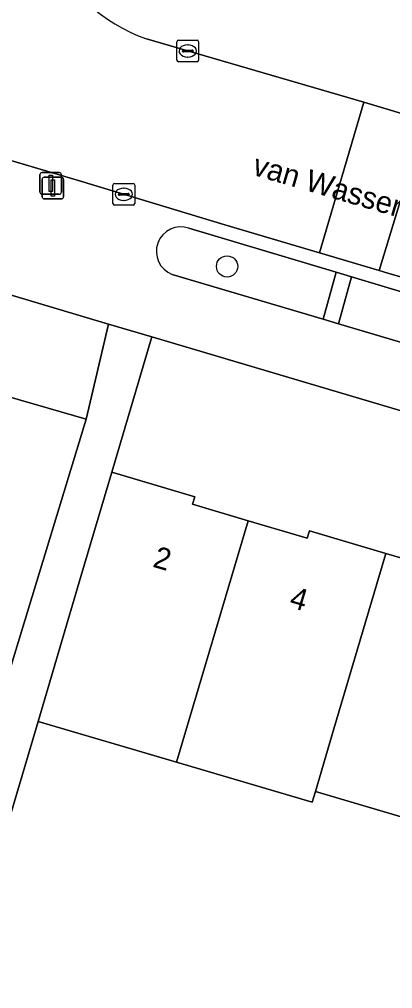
# Model space of a CAD drawing. Extents: x 161771 to 163125, y 382475 to 383179.
# Drawn here: x 162448.94 to 162466.13, y 382587.11 to 382631.78 of the extents above; entities that cross this region are included whole.
import ezdxf

# ---------------------------------------------------------------- set-up
doc = ezdxf.new("R2010")
doc.units = 0
for name, color, linetype in [('IMGEO_Boom', 7, 'Continuous'), ('IMGEO_Erf', 7, 'Continuous'), ('IMGEO_Groenvoorziening', 7, 'Continuous'), ('IMGEO_Haag', 7, 'Continuous'), ('IMGEO_Kolk', 7, 'Continuous'), ('IMGEO_Lichtmast', 7, 'Continuous'), ('IMGEO_Openbare_ruimte_label', 7, 'Continuous'), ('IMGEO_Pand', 7, 'Continuous'), ('IMGEO_Pand_nummerreeks', 7, 'Continuous'), ('IMGEO_Rijbaan_lokaal_open', 7, 'Continuous'), ('IMGEO_Voetpad_open', 7, 'Continuous')]:
    doc.layers.add(name, color=color, linetype=linetype)

msp = doc.modelspace()

# ---------------------------------------------------------------- linework, layer by layer
at = {"layer": 'IMGEO_Boom'}
msp.add_circle((162458.509, 382620.396), 0.489, dxfattribs=at)
at = {"layer": 'IMGEO_Erf'}
for points in [[(162445.894, 382607.622), (162442.329, 382608.652), (162442.165, 382608.699), (162442.874, 382611.156), (162442.673, 382611.214), (162442.95, 382612.174), (162442.218, 382612.936), (162443.974, 382615.29), (162444.1, 382615.253), (162444.205, 382615.616), (162452.021, 382613.36), (162453.051, 382617.743), (162445.062, 382620.114)], [(162500, 382603.809), (162455.048, 382617.15), (162453.196, 382610.909), (162457.021, 382609.78), (162456.918, 382609.434), (162459.476, 382608.679), (162462.201, 382607.875), (162462.3, 382608.211), (162465.825, 382607.171), (162469.293, 382606.148)], [(162468.814, 382594.358), (162462.574, 382596.199), (162462.426, 382595.699), (162456.177, 382597.543), (162449.807, 382599.423), (162445, 382583.251)]]:
    msp.add_lwpolyline(points, dxfattribs=at)
at = {"layer": 'IMGEO_Groenvoorziening'}
msp.add_lwpolyline([(162455.983, 382620.031), (162462.929, 382617.97), (162463.538, 382620.125), (162456.755, 382622.162)], dxfattribs=at)
msp.add_lwpolyline([(162463.638, 382617.759), (162473.691, 382614.776), (162474.08, 382615.166), (162474.502, 382616.576), (162474.273, 382616.902), (162464.247, 382619.912)], close=True, dxfattribs=at)
msp.add_arc((162456.386, 382621.09), 1.133, 70.9893, 249.1827, dxfattribs=at)
at = {"layer": 'IMGEO_Haag'}
msp.add_lwpolyline([(162455.983, 382620.031), (162462.929, 382617.97), (162463.538, 382620.125), (162456.755, 382622.162)], dxfattribs=at)
msp.add_lwpolyline([(162463.638, 382617.759), (162473.691, 382614.776), (162474.08, 382615.166), (162474.502, 382616.576), (162474.273, 382616.902), (162464.247, 382619.912)], close=True, dxfattribs=at)
msp.add_arc((162456.386, 382621.09), 1.133, 70.9893, 249.1827, dxfattribs=at)
at = {"layer": 'IMGEO_Kolk'}
for p, q in [((162456.197, 382629.902), (162456.197, 382630.754)), ((162456.272, 382630.828), (162457.124, 382630.828)), ((162456.685, 382630.608), (162456.71, 382630.608)), ((162457.198, 382630.754), (162457.198, 382629.902)), ((162456.456, 382630.322), (162456.456, 382630.334)), ((162456.894, 382630.285), (162456.496, 382630.285)), ((162456.499, 382630.371), (162456.897, 382630.371)), ((162456.94, 382630.334), (162456.94, 382630.322)), ((162457.124, 382629.828), (162456.272, 382629.828)), ((162456.708, 382630.048), (162456.683, 382630.048)), ((162453.252, 382623.296), (162453.252, 382624.148)), ((162453.327, 382624.222), (162454.179, 382624.222)), ((162453.74, 382624.002), (162453.765, 382624.002)), ((162454.253, 382624.148), (162454.253, 382623.296)), ((162453.511, 382623.716), (162453.511, 382623.728)), ((162453.949, 382623.679), (162453.551, 382623.679)), ((162453.554, 382623.765), (162453.952, 382623.765)), ((162453.995, 382623.728), (162453.995, 382623.716)), ((162454.179, 382623.222), (162453.327, 382623.222)), ((162453.763, 382623.442), (162453.738, 382623.442))]:
    msp.add_line(p, q, dxfattribs=at)
for points in [[(162456.197, 382629.902), (162456.197, 382630.754)], [(162456.272, 382630.828), (162457.124, 382630.828)], [(162457.198, 382630.754), (162457.198, 382629.902)], [(162457.124, 382629.828), (162456.272, 382629.828)], [(162453.252, 382623.296), (162453.252, 382624.148)], [(162453.327, 382624.222), (162454.179, 382624.222)], [(162454.253, 382624.148), (162454.253, 382623.296)], [(162454.179, 382623.222), (162453.327, 382623.222)]]:
    msp.add_lwpolyline(points, dxfattribs=at)
for centre, radius, start, end in [((162456.274, 382630.752), 0.0765, 91.552, 178.448), ((162456.274, 382630.752), 0.0765, 91.552, 178.448), ((162457.122, 382630.752), 0.0765, 1.552, 88.448), ((162457.122, 382630.752), 0.0765, 1.552, 88.448), ((162456.496, 382630.331), 0.0403, 85.8775, 175.7526), ((162456.493, 382630.321), 0.0366, 178.938, 274.7102), ((162456.897, 382630.328), 0.043, 264.8664, 352.4533), ((162456.901, 382630.333), 0.0386, 1.7309, 96.639), ((162456.274, 382629.904), 0.0765, 181.552, 268.448), ((162456.274, 382629.904), 0.0765, 181.552, 268.448), ((162457.122, 382629.904), 0.0765, 271.552, 358.448), ((162457.122, 382629.904), 0.0765, 271.552, 358.448), ((162453.329, 382624.146), 0.0765, 91.552, 178.448), ((162453.329, 382624.146), 0.0765, 91.552, 178.448), ((162454.177, 382624.146), 0.0765, 1.552, 88.448), ((162454.177, 382624.146), 0.0765, 1.552, 88.448), ((162453.551, 382623.725), 0.0403, 85.8775, 175.7526), ((162453.548, 382623.715), 0.0366, 178.938, 274.7102), ((162453.952, 382623.722), 0.043, 264.8664, 352.4533), ((162453.956, 382623.727), 0.0386, 1.7309, 96.639), ((162453.329, 382623.298), 0.0765, 181.552, 268.448), ((162453.329, 382623.298), 0.0765, 181.552, 268.448), ((162454.177, 382623.298), 0.0765, 271.552, 358.448), ((162454.177, 382623.298), 0.0765, 271.552, 358.448)]:
    msp.add_arc(centre, radius, start, end, dxfattribs=at)
for centre, major_axis, ratio, start_param, end_param in [((162456.684, 382630.328), (-0.387, 0.002), 0.722429, 4.712389, 7.853982), ((162456.709, 382630.328), (-0.39, 0.002), 0.717154, 1.570796, 4.712389), ((162453.739, 382623.722), (-0.387, 0.002), 0.722429, 4.712389, 7.853982), ((162453.764, 382623.722), (-0.39, 0.002), 0.717154, 1.570796, 4.712389)]:
    msp.add_ellipse(centre, major_axis=major_axis, ratio=ratio, start_param=start_param, end_param=end_param, dxfattribs=at)
at = {"layer": 'IMGEO_Lichtmast'}
for p, q in [((162449.892, 382623.824), (162449.892, 382624.624)), ((162449.892, 382624.624), (162449.892, 382623.824)), ((162449.987, 382623.611), (162449.987, 382624.411)), ((162449.987, 382624.411), (162449.987, 382623.611)), ((162449.992, 382624.724), (162450.782, 382624.724)), ((162450.782, 382624.724), (162449.992, 382624.724)), ((162450.087, 382624.511), (162450.877, 382624.511)), ((162450.877, 382624.511), (162450.087, 382624.511)), ((162450.882, 382624.624), (162450.882, 382623.824)), ((162450.882, 382623.824), (162450.882, 382624.624)), ((162450.977, 382624.411), (162450.977, 382623.611)), ((162450.977, 382623.611), (162450.977, 382624.411)), ((162450.782, 382623.724), (162449.992, 382623.724)), ((162449.992, 382623.724), (162450.782, 382623.724)), ((162450.877, 382623.511), (162450.087, 382623.511)), ((162450.087, 382623.511), (162450.877, 382623.511))]:
    msp.add_line(p, q, dxfattribs=at)
for points in [[(162450.312, 382624.599), (162450.462, 382624.599), (162450.462, 382623.849), (162450.312, 382623.849), (162450.312, 382624.599)], [(162450.407, 382624.386), (162450.557, 382624.386), (162450.557, 382623.636), (162450.407, 382623.636), (162450.407, 382624.386)]]:
    msp.add_lwpolyline(points, dxfattribs=at)
for centre, start, end in [((162449.992, 382624.624), 90, 180), ((162449.992, 382624.624), 90, 180), ((162450.087, 382624.411), 90, 180), ((162450.087, 382624.411), 90, 180), ((162450.782, 382624.624), 0, 90), ((162450.782, 382624.624), 360, 90), ((162450.877, 382624.411), 0, 90), ((162450.877, 382624.411), 360, 90), ((162449.992, 382623.824), 180, 270), ((162449.992, 382623.824), 180, 270), ((162450.087, 382623.611), 180, 270), ((162450.087, 382623.611), 180, 270), ((162450.782, 382623.824), 270, 0), ((162450.782, 382623.824), 270, 0), ((162450.877, 382623.611), 270, 0), ((162450.877, 382623.611), 270, 0)]:
    msp.add_arc(centre, 0.1, start, end, dxfattribs=at)
at = {"layer": 'IMGEO_Pand'}
for points in [[(162452.021, 382613.36), (162444.205, 382615.616), (162444.1, 382615.253), (162443.974, 382615.29), (162442.218, 382612.936), (162442.95, 382612.174), (162442.673, 382611.214), (162442.874, 382611.156), (162442.165, 382608.699), (162442.329, 382608.652), (162445.894, 382607.622), (162443.617, 382600.546), (162443.874, 382600.471), (162447.736, 382599.329)], [(162459.476, 382608.679), (162456.918, 382609.434), (162457.021, 382609.78), (162453.196, 382610.909), (162451.781, 382606.114), (162450.808, 382602.815), (162449.807, 382599.423), (162456.177, 382597.543)], [(162465.825, 382607.171), (162462.3, 382608.211), (162462.201, 382607.875), (162459.476, 382608.679), (162456.177, 382597.543), (162462.426, 382595.699), (162462.574, 382596.199), (162463.427, 382599.091)], [(162471.95, 382604.943), (162469.179, 382605.761), (162469.293, 382606.148), (162465.825, 382607.171), (162463.427, 382599.091), (162462.574, 382596.199), (162468.814, 382594.358), (162469.667, 382597.249)]]:
    msp.add_lwpolyline(points, close=True, dxfattribs=at)
at = {"layer": 'IMGEO_Rijbaan_lokaal_open'}
for points in [[(162446.117, 382626.008), (162447.558, 382625.578), (162451.712, 382624.338), (162458.398, 382622.32), (162462.766, 382621.026), (162464.806, 382627.963), (162454.793, 382630.882)], [(162500, 382617.448), (162494.86, 382618.975), (162482.134, 382622.815), (162467.619, 382627.127), (162465.52, 382620.21), (162465.918, 382620.092), (162473.151, 382618.001), (162482.258, 382615.302), (162488.259, 382613.491), (162495.213, 382611.406), (162500, 382610.003)]]:
    msp.add_lwpolyline(points, dxfattribs=at)
msp.add_lwpolyline([(162464.806, 382627.963), (162462.766, 382621.026), (162465.52, 382620.21), (162467.619, 382627.127)], close=True, dxfattribs=at)
msp.add_arc((162457.608, 382638.596), 8.212, 205.1066, 249.9523, dxfattribs=at)
at = {"layer": 'IMGEO_Voetpad_open'}
for points in [[(162454.793, 382630.882), (162464.806, 382627.963), (162467.619, 382627.127), (162482.134, 382622.815), (162494.86, 382618.975), (162500, 382617.448), (162508.43, 382614.944), (162520.385, 382611.423), (162531.476, 382608.135), (162540.02, 382605.594), (162542.72, 382604.802), (162545.474, 382603.995), (162547.986, 382603.221), (162553.952, 382601.516)], [(162462.766, 382621.026), (162458.398, 382622.32), (162451.712, 382624.338), (162447.558, 382625.578), (162443.591, 382619.768), (162443.564, 382619.722)], [(162456.755, 382622.162), (162463.538, 382620.125), (162464.247, 382619.912), (162474.273, 382616.902), (162474.502, 382616.576), (162474.08, 382615.166), (162473.691, 382614.776), (162463.638, 382617.759), (162462.929, 382617.97), (162455.983, 382620.031)], [(162445.062, 382620.114), (162453.051, 382617.743), (162455.048, 382617.15), (162500, 382603.809), (162523.009, 382596.98), (162524.771, 382596.654), (162526.032, 382601.803), (162526.168, 382602.283), (162521.553, 382603.645), (162514.527, 382605.641), (162510.024, 382607.015), (162502.604, 382609.24), (162500, 382610.003), (162495.213, 382611.406), (162488.259, 382613.491), (162482.258, 382615.302), (162473.151, 382618.001), (162465.918, 382620.092), (162465.52, 382620.21), (162462.766, 382621.026)]]:
    msp.add_lwpolyline(points, dxfattribs=at)
for points in [[(162464.247, 382619.912), (162463.538, 382620.125), (162462.929, 382617.97), (162463.638, 382617.759)], [(162450.808, 382602.815), (162451.781, 382606.114), (162453.196, 382610.909), (162455.048, 382617.15), (162453.051, 382617.743), (162452.021, 382613.36), (162447.736, 382599.329), (162447.021, 382596.856), (162446.694, 382595.726), (162447.462, 382595.504), (162443.542, 382581.946), (162479.442, 382571.437), (162479.73, 382572.971), (162474.776, 382574.402), (162469.898, 382575.851), (162465.935, 382577.029), (162449.219, 382581.999), (162445.105, 382583.214), (162445, 382583.251), (162449.807, 382599.423)]]:
    msp.add_lwpolyline(points, close=True, dxfattribs=at)
for centre, radius, start, end in [((162457.608, 382638.596), 8.212, 205.1066, 249.9523), ((162456.386, 382621.09), 1.133, 70.9893, 249.1827)]:
    msp.add_arc(centre, radius, start, end, dxfattribs=at)

# ---------------------------------------------------------------- texts
at = {"layer": 'IMGEO_Openbare_ruimte_label'}
msp.add_text('van Wassenhovestraat', height=1, rotation=343.6848, dxfattribs=at).set_placement((162459.624, 382624.635))
at = {"layer": 'IMGEO_Pand_nummerreeks'}
for s, rotation, p in [('2', 343.5338, (162455.04, 382606.567)), ('4', 343.5332, (162461.329, 382604.709))]:
    msp.add_text(s, height=1, rotation=rotation, dxfattribs=at).set_placement(p)

doc.saveas('drawing.dxf')
